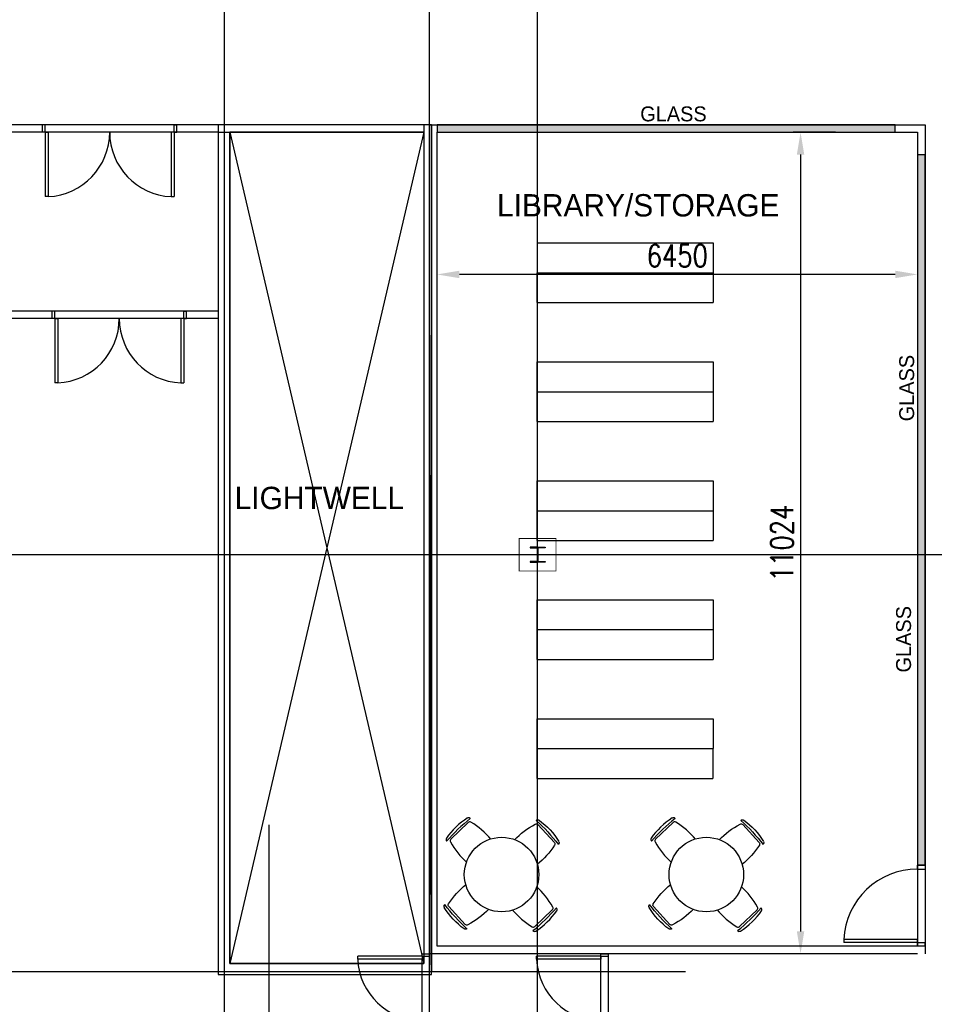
# Model space of a CAD drawing. Header units: millimetres. Extents: x -312551 to 250764, y -35891 to 59426.
# Tile 300 of 316: x 134633 to 146907, y 30176 to 43389. Entities that reach past the tile are written whole.
import ezdxf

# ---------------------------------------------------------------- set-up
doc = ezdxf.new("R2010")
doc.units = ezdxf.units.MM
doc.header["$LTSCALE"] = 2.5
doc.linetypes.add('DASHED', pattern=[0.75, 0.5, -0.25])
doc.layers.add('Area', color=10, linetype='Continuous', plot=False)
for name, color, linetype in [('doors', 1, 'Continuous'), ('FO-00 - FURN$0$FURNITURE', 22, 'Continuous'), ('FO-01- FURN$0$FURNITURE', 22, 'Continuous'), ('Lightwell', 254, 'Continuous'), ('NF ARCH', 4, 'Continuous'), ('NF-AS BUILT', 7, 'Continuous'), ('NF-AS BUILT DIMS', 4, 'Continuous'), ('NF-GRIDS', 252, 'Continuous'), ('NF-Steel columns', 6, 'Continuous'), ('NF-TEXT', 1, 'Continuous'), ('REGUS-FURNITURE', 40, 'Continuous')]:
    doc.layers.add(name, color=color, linetype=linetype)
doc.styles.add('ROMANS', font='romans.shx', dxfattribs={"width": 0.8})
doc.dimstyles.new('100NFDIM', dxfattribs={"dimscale": 100, "dimtxt": 3, "dimasz": 3, "dimexe": 1, "dimexo": 1, "dimgap": 1, "dimtad": 1, "dimdec": 0, "dimdsep": 46, "dimtxsty": 'ROMANS', "dimcen": 3, "dimclrd": 4, "dimclre": 4, "dimclrt": 1, "dimaunit": 1, "dimadec": 0, "dimazin": 0, "dimtfac": 1, "dimtdec": 0, "dimtmove": 0, "dimatfit": 3, "dimfxl": 0, "dimtolj": 1, "dimarcsym": 0})

# ---------------------------------------------------------------- blocks, each defined once
blk = doc.blocks.new('1800door')
for p, q in [((-865, 0), (-865, 864)), ((-825, 864), (-865, 864)), ((-825, 0), (-825, 864)), ((825, 0), (825, 864)), ((825, 864), (865, 864)), ((865, 0), (865, 864)), ((-865, 0), (-900, 0)), ((-865, 0), (-865, -100)), ((-865, 0), (-825, 0)), ((865, 0), (825, 0)), ((865, 0), (865, -100)), ((865, 0), (900, 0)), ((900, 0), (900, -100)), ((-900, 0), (-900, -100)), ((-865, -100), (-900, -100)), ((865, -100), (900, -100))]:
    blk.add_line(p, q)
for centre, start, end in [((-865, 0), 0, 87.3495), ((865, 0), 92.6505, 180)]:
    blk.add_arc(centre, 865, start, end)
blk = doc.blocks.new('*D56')
at = {"layer": 'Defpoints', "color": 0}
for p in [(145680, 41879), (145112, 30855), (145680, 30855)]:
    blk.add_point(p, dxfattribs=at)
at = {"layer": 'NF-AS BUILT DIMS', "color": 4, "lineweight": -2}
for p, q in [((145580, 41879), (145012, 41879)), ((145112, 41579), (145112, 31155)), ((145580, 30855), (145012, 30855))]:
    blk.add_line(p, q, dxfattribs=at)
at = {"layer": 'NF-AS BUILT DIMS', "color": 4}
for points in [[(145062, 41579), (145162, 41579), (145112, 41879)], [(145062, 31155), (145162, 31155), (145112, 30855)]]:
    blk.add_solid(points, dxfattribs=at)
at = {"layer": 'NF-AS BUILT DIMS', "color": 1, "insert": (144862, 36367), "char_height": 300, "attachment_point": 5, "rotation": 90, "style": 'ROMANS'}
blk.add_mtext('\\A1;11024', dxfattribs=at)
blk = doc.blocks.new('*D57')
at = {"layer": 'Defpoints', "color": 0}
for p in [(140233, 41316), (146683, 41316), (140233, 39971)]:
    blk.add_point(p, dxfattribs=at)
at = {"layer": 'NF-AS BUILT DIMS', "color": 4, "lineweight": -2}
for p, q in [((140233, 41216), (140233, 39871)), ((146683, 41216), (146683, 39871)), ((146383, 39971), (140533, 39971))]:
    blk.add_line(p, q, dxfattribs=at)
at = {"layer": 'NF-AS BUILT DIMS', "color": 4}
for points in [[(140533, 40021), (140533, 39921), (140233, 39971)], [(146383, 40021), (146383, 39921), (146683, 39971)]]:
    blk.add_solid(points, dxfattribs=at)
at = {"layer": 'NF-AS BUILT DIMS', "color": 1, "insert": (143458, 40221), "char_height": 300, "attachment_point": 5, "style": 'ROMANS'}
blk.add_mtext('\\A1;6450', dxfattribs=at)
blk = doc.blocks.new('FILING')
at = {"layer": 'FO-00 - FURN$0$FURNITURE'}
for p, q in [((169848, 39455, 0), (169849, 40255, 0)), ((172212, 40254, 0), (169849, 40255, 0)), ((172212, 39454, 0), (172212, 40254, 0)), ((172212, 39854, 0), (169849, 39855, 0)), ((172212, 39454, 0), (169848, 39455, 0)), ((172211, 38658), (169848, 38658)), ((169848, 37858), (169848, 38658)), ((172211, 37858), (172211, 38658)), ((172211, 38258), (169848, 38258)), ((172211, 37858), (169848, 37858)), ((172211, 37062, 0), (169848, 37062, 0)), ((169848, 36262, 0), (169848, 37062, 0)), ((172211, 36262, 0), (172211, 37062, 0)), ((172211, 36662, 0), (169848, 36662, 0)), ((172211, 36262, 0), (169848, 36262, 0)), ((172211, 35465, 0), (169848, 35466, 0)), ((169848, 34666, 0), (169848, 35466, 0)), ((172211, 34665, 0), (172211, 35465, 0)), ((172211, 35065, 0), (169848, 35066, 0)), ((172211, 34665, 0), (169848, 34666, 0)), ((172211, 33869, 0), (169847, 33869, 0)), ((169847, 33069, 0), (169847, 33869, 0)), ((172210, 33069, 0), (172211, 33869, 0)), ((172211, 33469, 0), (169847, 33469, 0)), ((172210, 33069, 0), (169847, 33069, 0))]:
    blk.add_line(p, q, dxfattribs=at)
blk = doc.blocks.new('FO-01- FURN$0$CHAIR')
at = {"layer": 'FO-01- FURN$0$FURNITURE'}
for p, q in [((-164, 464), (-165, 464)), ((94, 182), (-138, 409)), ((150, 156), (150, 157))]:
    blk.add_line(p, q, dxfattribs=at)
for centre, radius, start, end in [((376, -510), 1075, 120.7938, 139.6463), ((-159, 388), 30, 45.6325, 120.7938), ((-143, 443), 30, 57.1635, 135.6325), ((-1844, -1567), 2636, 40.8445, 50.4206), ((-658, -355), 981, 34.1016, 57.1635), ((-836, 676), 1075, 311.6188, 330.4713), ((73, 161), 30, 330.4713, 45.6325), ((129, 178), 30, 315.6325, 34.1016)]:
    blk.add_arc(centre, radius, start, end, dxfattribs=at)
blk = doc.blocks.new('Door')
at = {"layer": 'REGUS-FURNITURE'}
for p, q in [((0, 0), (0.1, 0)), ((0, 0), (0, -0.05)), ((0.1, 0), (0.1, -0.09)), ((0.1, -0.05), (0, -0.05)), ((0.1, -0.05), (1.09, -0.05)), ((0.1, -0.09), (1.09, -0.09)), ((1.09, -0.09), (1.09, -0.05)), ((0.1, -1.036), (0, -1.036)), ((0, -1.086), (0, -1.036)), ((0.1, -1.036), (0.1, -1.086)), ((0, -1.086), (0.1, -1.086))]:
    blk.add_line(p, q, dxfattribs=at)
blk.add_arc((0.1, -0.045), 0.991, 270, 357.3974, dxfattribs=at)

msp = doc.modelspace()

# ---------------------------------------------------------------- hatches: boundary and pattern name
at = {"layer": 'NF ARCH'}
h = msp.add_hatch(dxfattribs=at)
h.set_pattern_fill('ANGLE', color=170, scale=5, style=0)
h.set_pattern_definition([(0, (0, 0), (0, 34.925), [25.4, -9.525]), (90, (0, 0), (-34.925, 2e-15), [25.4, -9.525])])
h.paths.add_polyline_path([(146382.8, 41879.1), (146382.8, 41979.1), (140233.2, 41979.1), (140233.2, 41879.1)])
h = msp.add_hatch(dxfattribs=at)
h.set_pattern_fill('BRASS', color=170, scale=5, style=0)
h.paths.add_polyline_path([(146782.8, 41578), (146682.8, 41578), (146682.8, 32041.3), (146782.8, 32041.3)])

# ---------------------------------------------------------------- linework, layer by layer
at = {"ltscale": 500000}
for p, q in [((137297.8, 41879.1), (138660, 41879.1)), ((142433.2, 29090.3), (142433.2, 30820.3)), ((142533.2, 29090.3), (142533.2, 30820.3)), ((140033.2, 29055.3), (140033.2, 30785.3))]:
    msp.add_line(p, q, dxfattribs=at)
at = {"layer": 'Area'}
msp.add_lwpolyline([(140157.2, 41979.1), (137297.8, 41979.1), (137297.8, 30577), (140157.2, 30577)], close=True, dxfattribs=at)
at = {"layer": 'FO-01- FURN$0$FURNITURE'}
for centre in [(141099.9, 31917.4), (143847.6, 31917.4, 0)]:
    msp.add_circle(centre, 500, dxfattribs=at)
at = {"layer": 'Lightwell'}
msp.add_lwpolyline([(137454.9, 41879.1), (140057.2, 41879.1), (140057.2, 30724.5), (137454.9, 30724.5)], close=True, dxfattribs=at)
at = {"layer": 'NF ARCH'}
for p, q in [((140157.2, 41979.1), (137354.9, 41979.1)), ((140057.2, 41979.1), (140057.2, 30724.5)), ((140157.2, 41979.1), (140157.2, 30624.5)), ((137297.8, 41879.1), (134382.8, 41879.1)), ((140057.2, 41879.1), (137454.9, 41879.1)), ((137454.9, 41879.1), (137454.9, 30724.5)), ((137454.9, 41879.1), (140057.2, 30724.5)), ((140057.2, 41879.1), (137454.9, 30724.5)), ((145111.6, 41879.1), (145434.8, 41879.1)), ((137297.8, 39479.1), (134382.8, 39479.1)), ((137297.8, 39379.1), (134382.8, 39379.1)), ((137454.9, 30724.5), (140057.2, 30724.5))]:
    msp.add_line(p, q, dxfattribs=at)
at = {"layer": 'NF ARCH', "linetype": 'DASHED', "ltscale": 300}
for p, q in [((137454.9, 41879.1), (137454.9, 30724.5)), ((137454.9, 30724.5), (140057.2, 30724.5))]:
    msp.add_line(p, q, dxfattribs=at)
at = {"layer": 'NF ARCH', "color": 170}
for points in [[(140233.2, 41879.1), (146382.8, 41879.1), (146382.8, 41979.1), (140233.2, 41979.1)], [(146682.8, 32041.3), (146782.8, 32041.3), (146782.8, 41578), (146682.8, 41578)]]:
    msp.add_lwpolyline(points, close=True, dxfattribs=at)
at = {"layer": 'NF-AS BUILT'}
for p, q in [((134787.8, 41979.1), (134382.8, 41979.1)), ((134975.3, 41979.1), (134787.8, 41979.1)), ((137427.8, 41979.1), (134975.3, 41979.1)), ((140133.2, 41979.1), (137427.8, 41979.1)), ((137427.8, 41979.1), (137427.8, 41979.1)), ((140157.2, 41979.1), (140133.2, 30707)), ((140133.2, 30785.3), (140133.2, 41979.1)), ((140133.2, 29055.3), (140133.2, 30785.3))]:
    msp.add_line(p, q, dxfattribs=at)
msp.add_lwpolyline([(146682.8, 30855.3), (140133.2, 30855.3), (140133.2, 41979.1), (140133.2, 41979.1), (140133.2, 41979.1), (146782.8, 41979.1), (146782.8, 41979.1), (146782.8, 30855.3)], dxfattribs=at)
msp.add_lwpolyline([(146682.8, 41879.1), (146682.8, 30955.3), (140233.2, 30955.3), (140233.2, 41879.1)], close=True, dxfattribs=at)
at = {"layer": 'NF-AS BUILT', "const_width": 10}
msp.add_lwpolyline([(141335.3, 36427), (141830.3, 36427), (141830.3, 35992), (141335.3, 35992)], close=True, dxfattribs=at)
at = {"layer": 'NF-AS BUILT DIMS', "color": 3}
msp.add_lwpolyline([(137297.8, 30577), (140133.2, 30577), (140133.2, 41979.1), (137297.8, 41979.1)], close=True, dxfattribs=at)
at = {"layer": 'NF-GRIDS'}
for p, q in [((141582.8, -27784), (141582.8, 58409.3)), ((137382.9, 27917.7), (137382.9, 46303.6)), ((140133.2, -27784), (140133.2, 46303.6)), ((164549.8, 36209.5), (84521.8, 36209.5)), ((137982.8, -27784), (137982.8, 32585.1)), ((143566.5, 30609.5), (132616.2, 30609.5))]:
    msp.add_line(p, q, dxfattribs=at)
at = {"layer": 'NF-Steel columns', "color": 2}
for points in [[(141582.8, 36311.1), (141481.2, 36311.1), (141481.2, 36300.1), (141568.4, 36300.1, -0.4142136), (141579.1, 36289.4), (141579.1, 36129.6, -0.4142136), (141568.4, 36118.9), (141481.2, 36118.9), (141481.2, 36107.9), (141582.8, 36107.9)], [(141582.8, 36311.1), (141684.4, 36311.1), (141684.4, 36300.1), (141597.1, 36300.1, 0.4142136), (141586.4, 36289.4), (141586.4, 36129.6, 0.4142136), (141597.1, 36118.9), (141684.4, 36118.9), (141684.4, 36107.9), (141582.8, 36107.9)]]:
    msp.add_lwpolyline(points, format="xyb", dxfattribs=at)

# ---------------------------------------------------------------- block references
at = {"layer": 'doors'}
for p, rotation in [((135840.3, 41879.1), 180), ((135969.3, 39379.1), 180), ((140033.2, 29955.3), 90), ((142433.2, 29955.3), 90)]:
    msp.add_blockref('1800door', p, dxfattribs=dict(at, rotation=rotation))
at = {"layer": 'FO-01- FURN$0$FURNITURE'}
for p, rotation in [((140831.9, 32516.1), 88.28156325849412), ((143579.7, 32516.1, 0), 88.28156325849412), ((141367.8, 31318.8), 268.2815632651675), ((144115.5, 31318.8, 0), 268.2815632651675)]:
    msp.add_blockref('FO-01- FURN$0$CHAIR', p, dxfattribs=dict(at, rotation=rotation))
at = {"layer": 'FO-01- FURN$0$FURNITURE', "xscale": -1}
for p, rotation in [((141403.2, 32499), 268.2815632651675), ((144150.9, 32499, 0), 268.2815632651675), ((140796.5, 31335.9), 88.2815632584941), ((143544.3, 31335.9, 0), 88.2815632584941)]:
    msp.add_blockref('FO-01- FURN$0$CHAIR', p, dxfattribs=dict(at, rotation=rotation))
at = {"layer": 'NF ARCH', "rotation": 180}
msp.add_blockref('FILING', (313785.4, 73462.2, 0), dxfattribs=at)
at = {"layer": 'NF-AS BUILT', "xscale": 1000, "yscale": 1000, "zscale": 1000, "rotation": 180}
msp.add_blockref('Door', (146782.8, 30955.3), dxfattribs=at)

# ---------------------------------------------------------------- texts
at = {"layer": 'NF-TEXT'}
msp.add_text('LIGHTWELL', height=300, dxfattribs=at).set_placement((137517.6, 36821))
at = {"layer": 'NF-TEXT', "width": 2089.638, "attachment_point": 1}
for s, insert, char_height in [(' GLASS', (142886.1, 42225.3), 200), ('LIBRARY/STORAGE', (141038.5, 41048.4), 300)]:
    msp.add_mtext(s, dxfattribs=dict(at, insert=insert, char_height=char_height))
at = {"layer": 'NF-TEXT', "char_height": 200, "width": 2089.638, "attachment_point": 1, "rotation": 90}
for insert in [(146436.3, 37925.2), (146394.5, 34554.4)]:
    msp.add_mtext(' GLASS', dxfattribs=dict(at, insert=insert))

# ---------------------------------------------------------------- dimensions: what is measured, and where the dimension line sits
at = {"layer": 'NF-AS BUILT DIMS'}
dim = msp.add_linear_dim(base=(145111.6, 30855.3), p1=(145680.3, 41879.1), p2=(145680.3, 30855.3), angle=90, dimstyle='100NFDIM', dxfattribs=at)
dim.commit()
dim.dimension.update_dxf_attribs({"geometry": '*D56', "text_midpoint": (144861.6, 36367.2)})
dim = msp.add_linear_dim(base=(140233.2, 39970.9), p1=(146682.8, 41316.5), p2=(140233.2, 41316.5), dimstyle='100NFDIM', dxfattribs=at)
dim.commit()
dim.dimension.update_dxf_attribs({"geometry": '*D57', "text_midpoint": (143458, 40220.9)})

doc.saveas('drawing.dxf')
